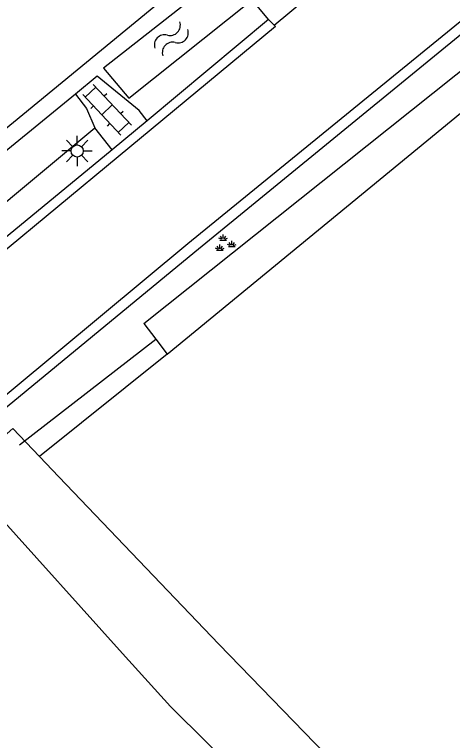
# Model space of a CAD drawing. Extents: x 133000 to 136000, y 400500 to 403500.
# Drawn here: x 135810.79 to 135828.88, y 401457.73 to 401487.74 of the extents above; entities that cross this region are included whole.
import ezdxf

# ---------------------------------------------------------------- set-up
doc = ezdxf.new("R2010")
doc.units = 0
for name, color, linetype in [('gg-knt-verharding', 7, 'Continuous'), ('gg-kntw-bovenkant insteek waterloop', 7, 'Continuous'), ('gg-kntw-greppel-droge sloot', 7, 'Continuous'), ('gg-kwrk-duiker nz buis', 7, 'Continuous'), ('gt-grn-groengrens', 7, 'Continuous'), ('gt-symb-groenvak', 7, 'Continuous'), ('gt-symb-klinker verharding', 7, 'Continuous'), ('gt-symb-lichtmast', 7, 'Continuous'), ('gt-symb-watersymbool', 7, 'Continuous')]:
    doc.layers.add(name, color=color, linetype=linetype)

# ---------------------------------------------------------------- blocks, each defined once
blk = doc.blocks.new('gt0-WA')
at = {"layer": 'gt-symb-watersymbool'}
for centre, start, end in [((-0.323, 0.022), 28.0725, 151.9275), ((0.427, 0.422), 208.0725, 331.9275), ((-0.323, -0.428), 28.0725, 151.9275), ((0.427, -0.028), 208.0725, 331.9275)]:
    blk.add_arc(centre, 0.425, start, end, dxfattribs=at)
blk = doc.blocks.new('gt0-GRVAK')
at = {"layer": 'gt-symb-groenvak'}
for p, q in [((-0.091, 0.211), (-0.156, 0.322)), ((-0.047, 0.214), (-0.047, 0.393)), ((-0.004, 0.211), (0.061, 0.322)), ((-0.11, 0.189), (-0.228, 0.24)), ((-0.182, 0.153), (0.088, 0.153)), ((0.015, 0.189), (0.133, 0.24)), ((0.262, -0.052), (0.197, 0.059)), ((0.305, -0.049), (0.305, 0.13)), ((0.349, -0.052), (0.414, 0.059)), ((-0.245, -0.228), (-0.363, -0.177)), ((-0.318, -0.264), (-0.047, -0.264)), ((-0.226, -0.206), (-0.291, -0.095)), ((-0.183, -0.203), (-0.183, -0.024)), ((-0.139, -0.206), (-0.074, -0.095)), ((-0.12, -0.228), (-0.002, -0.177)), ((0.243, -0.074), (0.125, -0.023)), ((0.17, -0.11), (0.441, -0.11)), ((0.368, -0.074), (0.486, -0.023))]:
    blk.add_line(p, q, dxfattribs=at)
blk = doc.blocks.new('gt0-KL1')
at = {"layer": 'gt-symb-klinker verharding'}
for p, q in [((-0.5, 0.3), (-0.5, 0.45)), ((0.5, 0.3), (0.5, 0.45)), ((-1.15, 0.3), (1.15, 0.3)), ((-1, -0.3), (-1, 0.3)), ((0, -0.3), (0, 0.3)), ((1, -0.3), (1, 0.3)), ((-1.15, -0.3), (1.15, -0.3)), ((-0.5, -0.45), (-0.5, -0.3)), ((0.5, -0.45), (0.5, -0.3))]:
    blk.add_line(p, q, dxfattribs=at)
blk = doc.blocks.new('gt0-LMAST')
at = {"layer": 'gt-symb-lichtmast'}
for p, q in [((-0.005, 0.246), (-0.005, 0.621)), ((-0.182, 0.173), (-0.447, 0.438)), ((0.172, 0.173), (0.437, 0.438)), ((-0.255, -0.004), (-0.63, -0.004)), ((-0.182, -0.181), (-0.447, -0.446)), ((-0.005, -0.254), (-0.005, -0.629)), ((0.437, -0.446), (0.172, -0.181)), ((0.245, -0.004), (0.62, -0.004))]:
    blk.add_line(p, q, dxfattribs=at)
blk.add_circle((-0.005, -0.004), 0.25, dxfattribs=at)

msp = doc.modelspace()

# ---------------------------------------------------------------- linework, layer by layer
at = {"layer": 'gg-knt-verharding'}
for p, q in [((135821.513, 401487.301), (135828.329, 401492.959)), ((135821.286, 401487.537), (135820.603, 401488.354)), ((135821.286, 401487.537), (135816.273, 401483.345)), ((135821.513, 401487.301), (135821.286, 401487.537)), ((135821.566, 401487.237), (135815.066, 401481.861)), ((135821.513, 401487.301), (135821.566, 401487.237)), ((135814.202, 401485.191), (135813.315, 401484.445)), ((135813.315, 401484.445), (135813.766, 401483.858)), ((135813.766, 401483.858), (135814.113, 401483.05)), ((135816.273, 401483.345), (135814.82, 401482.14)), ((135814.82, 401482.14), (135814.113, 401483.05)), ((135815.066, 401481.861), (135802.369, 401471.317))]:
    msp.add_line(p, q, dxfattribs=at)
for points in [[(135886.618, 401534.373), (135873.02, 401523.347), (135859.628, 401512.447), (135846.521, 401501.726), (135832.995, 401490.551), (135817.945, 401478.259), (135805.312, 401467.75), (135801.185, 401464.222), (135801.237, 401464.161)], [(135801.484, 401463.896), (135805.542, 401467.471), (135818.232, 401477.926), (135833.267, 401490.243), (135846.78, 401501.411), (135859.91, 401512.101), (135873.303, 401523.02), (135886.891, 401534.038)], [(135816.273, 401483.345), (135815.936, 401483.768), (135814.202, 401485.191)], [(135814.82, 401482.14), (135802.082, 401471.656), (135793.51, 401464.355), (135786.97, 401458.423), (135787.203, 401458.165)]]:
    msp.add_lwpolyline(points, dxfattribs=at)
at = {"layer": 'gg-kntw-bovenkant insteek waterloop'}
for p, q in [((135811.819, 401469.474), (135812.622, 401468.632)), ((135812.622, 401468.632), (135819.225, 401461.709))]:
    msp.add_line(p, q, dxfattribs=at)
for points in [[(135819.56, 401489.531), (135814.461, 401485.518), (135815.506, 401484.281), (135820.603, 401488.354)], [(135813.315, 401484.445), (135801.13, 401474.488), (135788.497, 401464.217), (135789.727, 401462.895), (135802.542, 401473.411), (135814.113, 401483.05)], [(135802.212, 401463.114), (135810.723, 401470.623), (135811.819, 401469.474)], [(135817.239, 401459.131), (135815.251, 401461.331), (135809.996, 401467.172)], [(135822.552, 401381.095), (135838.323, 401394.868), (135864.222, 401416.388), (135848.75, 401431.256), (135819.225, 401461.709)], [(135817.239, 401459.131), (135859.886, 401416.833), (135820.999, 401382.874)]]:
    msp.add_lwpolyline(points, dxfattribs=at)
at = {"layer": 'gg-kntw-greppel-droge sloot'}
for p, q in [((135817.096, 401473.697), (135846.77, 401498.11)), ((135816.13, 401474.964), (135816.621, 401474.32)), ((135816.621, 401474.32), (135817.096, 401473.697))]:
    msp.add_line(p, q, dxfattribs=at)
msp.add_lwpolyline([(135816.13, 401474.964), (135832.683, 401488.163), (135843.465, 401497.008), (135845.424, 401498.676), (135845.972, 401499.229)], dxfattribs=at)
at = {"layer": 'gg-kwrk-duiker nz buis'}
msp.add_line((135810.995, 401469.951), (135816.621, 401474.32), dxfattribs=at)
at = {"layer": 'gt-grn-groengrens'}
msp.add_line((135817.096, 401473.697), (135811.819, 401469.474), dxfattribs=at)
msp.add_lwpolyline([(135782.126, 401458.834), (135794.183, 401469.682), (135824.668, 401494.758)], dxfattribs=at)

# ---------------------------------------------------------------- block references
at = {"layer": 'gt-symb-groenvak'}
msp.add_blockref('gt0-GRVAK', (135819.457, 401478.26), dxfattribs=at)
at = {"layer": 'gt-symb-klinker verharding', "rotation": -46.90510201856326}
msp.add_blockref('gt0-KL1', (135814.611, 401483.803), dxfattribs=at)
at = {"layer": 'gt-symb-lichtmast'}
msp.add_blockref('gt0-LMAST', (135813.38, 401482.102), dxfattribs=at)
at = {"layer": 'gt-symb-watersymbool', "rotation": -133.29864539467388}
msp.add_blockref('gt0-WA', (135817.305, 401486.769), dxfattribs=at)

doc.saveas('drawing.dxf')
